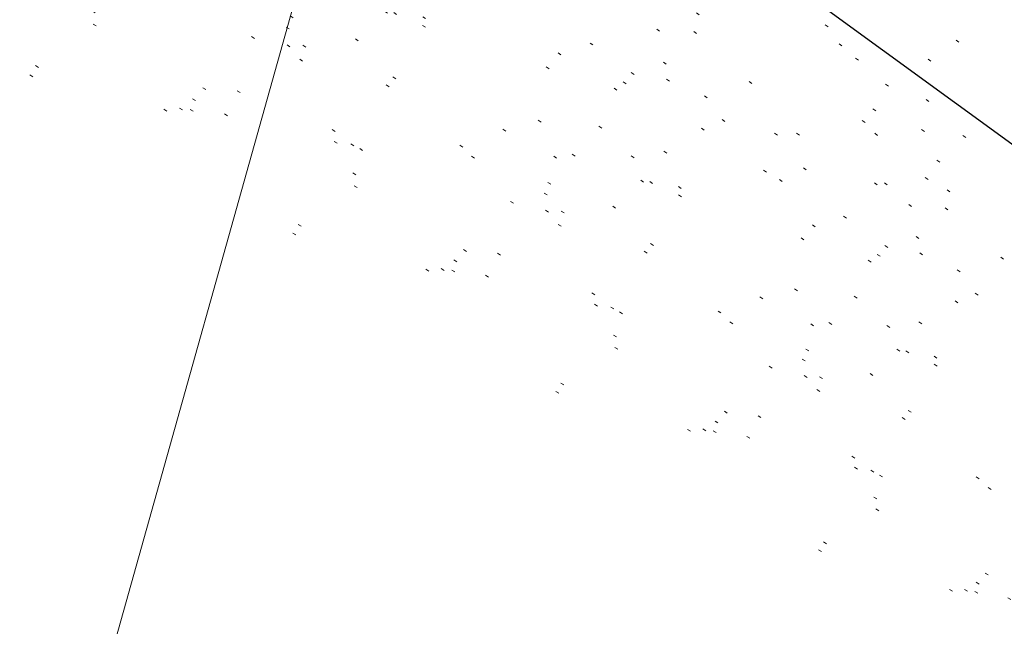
# Model space of a CAD drawing. Extents: x 413123 to 1465301, y 377724 to 504150.
# Tile 144 of 656: x 1462338 to 1462366, y 433582 to 433600. Entities that reach past the tile are written whole.
import ezdxf

# ---------------------------------------------------------------- set-up
doc = ezdxf.new("R2010")
doc.units = 0
doc.header["$MEASUREMENT"] = 0
for name, pattern in [('DGN Style 1', [8.732639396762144, 0.01453018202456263, -8.71810921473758]), ('DGN Style 3', [20.34225483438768, 14.53018202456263, -5.812072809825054]), ('DGN Style 5', [10.171127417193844, 4.35905460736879, -5.812072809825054]), ('gasex', [0])]:
    doc.linetypes.add(name, pattern=pattern)
for name, color, linetype, lineweight in [('PV_X_Curb', 120, 'DGN Style 1', 0), ('PV_X_EOP', 7, 'DGN Style 3', 0), ('PV_X_Walk', 120, 'DGN Style 5', 0), ('UT_X_Gas', 40, 'gasex', 0)]:
    doc.layers.add(name, color=color, linetype=linetype, lineweight=lineweight)
doc.layers.add('SV_Observation (Construction)', color=97, linetype='DGN Style 1', lineweight=0, transparency=0.9)
doc.layers.add('SV_Setup (Construction)', color=4, linetype='Continuous', lineweight=30, transparency=0.9)

msp = doc.modelspace()

# ---------------------------------------------------------------- linework, layer by layer
at = {"layer": 'PV_X_Curb'}
msp.add_rational_spline([(1462986.948577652, 433397.8690401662, 570.9936709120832), (1462988.782588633, 433398.3319412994, 570.9946523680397), (1462990.616599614, 433398.7948424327, 570.9956338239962), (1462992.450610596, 433399.2577435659, 570.9966152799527), (1462994.691186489, 433399.8778665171, 571.0123392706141), (1462996.549190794, 433398.4805271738, 570.9967567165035), (1462996.574826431, 433396.1560666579, 570.9620266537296), (1462997.523097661, 433392.0761500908, 570.9664077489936), (1462998.471368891, 433387.9962335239, 570.9707888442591), (1462999.419640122, 433383.9163169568, 570.9751699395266), (1463000.330381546, 433379.7090842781, 570.9705226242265), (1463001.241122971, 433375.5018515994, 570.9658753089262), (1463002.151864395, 433371.2946189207, 570.9612279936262), (1463002.161414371, 433370.7988290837, 570.9216598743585), (1463002.170964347, 433370.3030392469, 570.8820917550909), (1463002.180514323, 433369.80724941, 570.8425236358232), (1463002.217255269, 433368.1656458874, 570.8230392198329), (1463001.426991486, 433366.7263549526, 570.8457641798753), (1463000.022674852, 433365.8772214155, 570.9045748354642), (1462998.618358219, 433365.0280878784, 570.9633854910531), (1462996.978409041, 433364.9979272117, 571.0424341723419), (1462995.544743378, 433365.7948667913, 571.1204196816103), (1462989.745839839, 433368.0127432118, 571.0955303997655), (1462983.9469363, 433370.2306196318, 571.0706411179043), (1462978.14803276, 433372.4484960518, 571.0457518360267), (1462972.902905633, 433374.4922165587, 571.041428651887), (1462967.657778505, 433376.5359370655, 571.0371054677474), (1462962.412651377, 433378.5796575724, 571.0327822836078), (1462959.692093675, 433379.6115993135, 571.0350110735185), (1462956.971535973, 433380.6435410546, 571.0372398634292), (1462954.250978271, 433381.6754827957, 571.0394686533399), (1462953.180844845, 433382.1382386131, 570.9776457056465), (1462952.110711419, 433382.6009944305, 570.9158227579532), (1462951.040577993, 433383.0637502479, 570.8539998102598), (1462945.56926211, 433385.2204071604, 570.8554334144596), (1462940.097946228, 433387.3770640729, 570.8568670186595), (1462934.626630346, 433389.5337209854, 570.8583006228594), (1462929.363794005, 433391.5837736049, 570.8830950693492), (1462924.100957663, 433393.6338262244, 570.9078895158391), (1462918.838121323, 433395.6838788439, 570.932683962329), (1462918.050200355, 433395.9825492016, 571.0284213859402), (1462917.262279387, 433396.2812195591, 571.1241588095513), (1462916.474358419, 433396.5798899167, 571.2198962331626), (1462910.512614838, 433398.9350188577, 571.2155607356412), (1462904.550871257, 433401.2901477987, 571.2112252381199), (1462898.589127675, 433403.6452767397, 571.2068897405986), (1462893.247201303, 433405.718435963, 571.2327550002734), (1462887.905274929, 433407.7915951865, 571.2586202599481), (1462882.563348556, 433409.8647544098, 571.2844855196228), (1462875.125355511, 433412.7879245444, 571.2877162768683), (1462867.687362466, 433415.7110946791, 571.290947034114), (1462860.24936942, 433418.6342648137, 571.2941777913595), (1462853.221542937, 433421.3678929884, 571.3133071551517), (1462846.193716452, 433424.1015211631, 571.332436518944), (1462839.165889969, 433426.8351493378, 571.3515658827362), (1462832.53329925, 433429.4194985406, 571.361832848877), (1462825.900708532, 433432.0038477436, 571.372099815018), (1462819.268117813, 433434.5881969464, 571.382366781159), (1462818.004572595, 433435.0966256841, 571.3826673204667), (1462816.741027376, 433435.6050544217, 571.3829678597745), (1462815.477482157, 433436.1134831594, 571.3832683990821), (1462814.78573489, 433436.3622004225, 571.291588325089), (1462814.093987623, 433436.6109176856, 571.199908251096), (1462813.402240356, 433436.8596349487, 571.1082281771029), (1462807.611049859, 433439.1231266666, 571.0778290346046), (1462801.819859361, 433441.3866183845, 571.0474298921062), (1462796.028668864, 433443.6501101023, 571.0170307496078), (1462790.540801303, 433445.7714793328, 571.0059630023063), (1462785.052933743, 433447.8928485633, 570.9948952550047), (1462779.565066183, 433450.0142177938, 570.9838275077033), (1462779.302554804, 433450.142499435, 571.0470226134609), (1462779.040043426, 433450.2707810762, 571.1102177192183), (1462778.777532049, 433450.3990627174, 571.1734128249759), (1462772.721492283, 433452.7305136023, 571.1612170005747), (1462766.665452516, 433455.0619644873, 571.1490211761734), (1462760.60941275, 433457.3934153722, 571.1368253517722), (1462757.975635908, 433458.4476392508, 571.1187813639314), (1462755.341859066, 433459.5018631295, 571.1007373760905), (1462752.708082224, 433460.5560870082, 571.0826933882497), (1462749.413115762, 433461.7863544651, 571.0252508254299), (1462746.118149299, 433463.0166219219, 570.9678082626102), (1462742.823182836, 433464.2468893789, 570.9103656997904), (1462737.496369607, 433466.2065803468, 570.849653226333), (1462732.169556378, 433468.1662713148, 570.7889407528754), (1462726.842743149, 433470.1259622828, 570.728228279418), (1462721.564491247, 433472.1742830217, 570.6760227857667), (1462716.286239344, 433474.2226037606, 570.6238172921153), (1462711.007987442, 433476.2709244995, 570.571611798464), (1462710.565830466, 433476.4142609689, 570.6636069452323), (1462710.123673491, 433476.5575974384, 570.7556020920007), (1462709.681516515, 433476.7009339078, 570.8475972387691), (1462702.808955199, 433479.4043505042, 570.7828181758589), (1462695.936393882, 433482.1077671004, 570.7180391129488), (1462689.063832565, 433484.8111836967, 570.6532600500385), (1462681.708673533, 433487.655089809, 570.5984170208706), (1462674.353514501, 433490.4989959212, 570.5435739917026), (1462666.998355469, 433493.3429020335, 570.4887309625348), (1462664.050841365, 433494.517360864, 570.458196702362), (1462661.10332726, 433495.6918196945, 570.4276624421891), (1462658.155813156, 433496.866278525, 570.3971281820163), (1462657.746705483, 433497.0547580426, 570.3375791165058), (1462657.33759781, 433497.2432375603, 570.2780300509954), (1462656.928490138, 433497.4317170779, 570.218480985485), (1462648.68026623, 433500.593662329, 570.180340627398), (1462640.432042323, 433503.75560758, 570.1422002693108), (1462632.183818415, 433506.917552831, 570.1040599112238), (1462624.672433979, 433509.8205165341, 570.1439115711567), (1462617.161049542, 433512.7234802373, 570.1837632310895), (1462609.649665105, 433515.6264439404, 570.2236148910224), (1462609.351162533, 433515.7618124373, 570.2991383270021), (1462609.052659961, 433515.897180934, 570.3746617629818), (1462608.754157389, 433516.0325494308, 570.4501851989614), (1462602.602648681, 433518.4016281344, 570.491857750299), (1462596.451139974, 433520.7707068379, 570.5335303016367), (1462590.299631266, 433523.1397855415, 570.5752028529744), (1462582.402375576, 433526.1887928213, 570.5567757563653), (1462574.505119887, 433529.2378001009, 570.5383486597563), (1462566.607864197, 433532.2868073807, 570.5199215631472), (1462559.846479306, 433534.8858376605, 570.5150722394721), (1462553.085094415, 433537.4848679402, 570.5102229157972), (1462546.323709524, 433540.08389822, 570.5053735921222), (1462544.451499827, 433540.792279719, 570.4828721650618), (1462542.579290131, 433541.500661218, 570.4603707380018), (1462540.707080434, 433542.2090427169, 570.4378693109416), (1462540.425548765, 433542.3117929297, 570.3329348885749), (1462540.144017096, 433542.4145431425, 570.2280004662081), (1462539.862485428, 433542.5172933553, 570.1230660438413), (1462532.674977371, 433545.2607402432, 570.1435040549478), (1462525.487469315, 433548.0041871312, 570.1639420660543), (1462518.299961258, 433550.7476340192, 570.1843800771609), (1462513.382197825, 433552.6374655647, 570.2054318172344), (1462508.464434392, 433554.5272971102, 570.2264835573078), (1462503.546670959, 433556.4171286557, 570.2475352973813), (1462503.102475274, 433556.6097794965, 570.3636594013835), (1462502.658279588, 433556.8024303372, 570.4797835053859), (1462502.214083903, 433556.995081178, 570.5959076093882), (1462494.576211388, 433559.9585777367, 570.614821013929), (1462486.938338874, 433562.9220742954, 570.63373441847), (1462479.300466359, 433565.8855708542, 570.6526478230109), (1462473.035562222, 433568.295528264, 570.6182772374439), (1462466.770658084, 433570.7054856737, 570.5839066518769), (1462460.505753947, 433573.1154430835, 570.5495360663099), (1462460.356322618, 433573.15914895, 570.4705810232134), (1462460.20689129, 433573.2028548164, 570.3916259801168), (1462460.057459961, 433573.2465606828, 570.3126709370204), (1462452.637668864, 433576.1274019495, 570.3299173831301), (1462445.217877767, 433579.0082432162, 570.3471638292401), (1462437.79808667, 433581.8890844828, 570.36441027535), (1462430.722519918, 433584.5851619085, 570.3236014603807), (1462423.646953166, 433587.2812393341, 570.2827926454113), (1462416.571386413, 433589.9773167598, 570.241983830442), (1462416.179754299, 433590.121601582, 570.3451180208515), (1462415.788122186, 433590.2658864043, 570.4482522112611), (1462415.396490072, 433590.4101712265, 570.5513864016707), (1462407.556832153, 433593.4259186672, 570.5176398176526), (1462399.717174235, 433596.441666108, 570.4838932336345), (1462391.877516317, 433599.4574135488, 570.4501466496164), (1462388.527292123, 433600.7726032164, 570.4674632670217), (1462385.177067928, 433602.0877928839, 570.4847798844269), (1462381.826843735, 433603.4029825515, 570.5020965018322), (1462381.579999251, 433603.4901678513, 570.425116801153), (1462381.333154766, 433603.577353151, 570.3481371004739), (1462381.086310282, 433603.6645384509, 570.2711573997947), (1462378.014837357, 433604.8389292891, 570.2577572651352), (1462374.943364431, 433606.0133201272, 570.2443571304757), (1462371.871891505, 433607.1877109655, 570.2309569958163), (1462364.697137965, 433609.949335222, 570.2582988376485), (1462357.522384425, 433612.7109594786, 570.2856406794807), (1462350.347630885, 433615.4725837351, 570.312982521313), (1462349.586411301, 433615.7797956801, 570.3393282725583), (1462348.825191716, 433616.0870076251, 570.3656740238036), (1462348.063972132, 433616.3942195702, 570.3920197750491), (1462347.712058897, 433616.5225502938, 570.4782979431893), (1462347.360145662, 433616.6508810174, 570.5645761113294), (1462347.008232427, 433616.7792117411, 570.6508542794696), (1462341.856557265, 433618.7383665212, 570.7039352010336), (1462336.704882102, 433620.6975213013, 570.7570161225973), (1462331.55320694, 433622.6566760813, 570.8100970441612), (1462322.514479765, 433626.1182178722, 570.8607694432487), (1462313.47575259, 433629.579759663, 570.9114418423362), (1462304.437025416, 433633.0413014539, 570.9621142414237), (1462299.82804484, 433634.8794294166, 570.9899885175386), (1462295.219064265, 433636.7175573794, 571.0178627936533), (1462290.610083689, 433638.5556853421, 571.0457370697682), (1462290.225100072, 433638.6591545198, 570.9621306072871), (1462289.840116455, 433638.7626236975, 570.878524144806), (1462289.455132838, 433638.8660928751, 570.7949176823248), (1462285.959137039, 433640.2274743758, 570.7970018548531), (1462282.46314124, 433641.5888558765, 570.7990860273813), (1462278.967145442, 433642.9502373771, 570.8011701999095), (1462271.833297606, 433645.7166608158, 570.8549129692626), (1462264.69944977, 433648.4830842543, 570.9086557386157), (1462257.565601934, 433651.2495076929, 570.9623985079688), (1462256.281282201, 433651.7243160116, 570.9735965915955), (1462254.996962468, 433652.1991243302, 570.9847946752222), (1462253.712642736, 433652.673932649, 570.995992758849), (1462253.394152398, 433652.797872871, 571.0931722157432), (1462253.07566206, 433652.921813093, 571.1903516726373), (1462252.757171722, 433653.045753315, 571.2875311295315), (1462248.570855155, 433654.6120884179, 571.3480390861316), (1462244.384538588, 433656.1784235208, 571.4085470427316), (1462240.19822202, 433657.7447586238, 571.4690549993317), (1462235.320112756, 433659.6381788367, 571.7635967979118), (1462230.489705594, 433663.5166624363, 571.9941488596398), (1462227.798971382, 433670.8316128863, 571.5581154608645), (1462226.879331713, 433676.9569545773, 571.6996761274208), (1462227.655627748, 433684.4002653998, 572.1359250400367), (1462233.173983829, 433692.753123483, 572.1648585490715), (1462238.885351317, 433695.2945442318, 572.2025083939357), (1462242.840446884, 433695.9559512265, 572.184454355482), (1462248.338793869, 433696.8754347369, 572.159355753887), (1462253.837140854, 433697.7949182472, 572.134257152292), (1462259.335487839, 433698.7144017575, 572.1091585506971), (1462259.477566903, 433698.7300636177, 572.1235905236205), (1462259.619645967, 433698.7457254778, 572.1380224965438), (1462259.761725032, 433698.761387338, 572.1524544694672)], [1, 1, 1, 1, 0.7399006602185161, 0.7399006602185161, 1, 1, 1, 1, 1, 1, 1, 1, 1, 1, 0.9101768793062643, 0.9101768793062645, 1, 0.9101768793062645, 0.9101768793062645, 1, 1, 1, 1, 1, 1, 1, 1, 1, 1, 1, 1, 1, 1, 1, 1, 1, 1, 1, 1, 1, 1, 1, 1, 1, 1, 1, 1, 1, 1, 1, 1, 1, 1, 1, 1, 1, 1, 1, 1, 1, 1, 1, 1, 1, 1, 1, 1, 1, 1, 1, 1, 1, 1, 1, 1, 1, 1, 1, 1, 1, 1, 1, 1, 1, 1, 1, 1, 1, 1, 1, 1, 1, 1, 1, 1, 1, 1, 1, 1, 1, 1, 1, 1, 1, 1, 1, 1, 1, 1, 1, 1, 1, 1, 1, 1, 1, 1, 1, 1, 1, 1, 1, 1, 1, 1, 1, 1, 1, 1, 1, 1, 1, 1, 1, 1, 1, 1, 1, 1, 1, 1, 1, 1, 1, 1, 1, 1, 1, 1, 1, 1, 1, 1, 1, 1, 1, 1, 1, 1, 1, 1, 1, 1, 1, 1, 1, 1, 1, 1, 1, 1, 1, 1, 1, 1, 1, 1, 1, 1, 1, 1, 1, 1, 1, 1, 1, 1, 1, 1, 1, 1, 1, 1, 1, 1, 1, 1, 1, 1, 1, 1, 1, 1, 1, 1, 1, 1, 1, 1, 1, 1, 1, 1, 1], degree=3, knots=[0, 0, 0, 0, 0.0144927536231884, 0.0144927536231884, 0.0144927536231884, 0.02898550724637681, 0.02898550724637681, 0.02898550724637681, 0.04347826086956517, 0.04347826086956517, 0.04347826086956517, 0.05797101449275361, 0.05797101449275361, 0.05797101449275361, 0.072463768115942, 0.072463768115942, 0.072463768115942, 0.0797101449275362, 0.0797101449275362, 0.0797101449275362, 0.08695652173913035, 0.08695652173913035, 0.08695652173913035, 0.1014492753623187, 0.1014492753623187, 0.1014492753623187, 0.1159420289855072, 0.1159420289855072, 0.1159420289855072, 0.1304347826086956, 0.1304347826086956, 0.1304347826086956, 0.144927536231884, 0.144927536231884, 0.144927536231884, 0.1594202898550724, 0.1594202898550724, 0.1594202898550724, 0.1739130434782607, 0.1739130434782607, 0.1739130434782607, 0.1884057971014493, 0.1884057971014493, 0.1884057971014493, 0.2028985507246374, 0.2028985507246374, 0.2028985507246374, 0.2173913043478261, 0.2173913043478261, 0.2173913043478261, 0.2318840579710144, 0.2318840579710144, 0.2318840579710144, 0.2463768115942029, 0.2463768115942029, 0.2463768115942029, 0.2608695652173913, 0.2608695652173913, 0.2608695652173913, 0.2753623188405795, 0.2753623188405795, 0.2753623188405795, 0.289855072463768, 0.289855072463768, 0.289855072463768, 0.3043478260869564, 0.3043478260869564, 0.3043478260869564, 0.3188405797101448, 0.3188405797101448, 0.3188405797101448, 0.3333333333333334, 0.3333333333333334, 0.3333333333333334, 0.3478260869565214, 0.3478260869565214, 0.3478260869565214, 0.36231884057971, 0.36231884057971, 0.36231884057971, 0.3768115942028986, 0.3768115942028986, 0.3768115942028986, 0.3913043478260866, 0.3913043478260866, 0.3913043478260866, 0.4057971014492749, 0.4057971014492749, 0.4057971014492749, 0.4202898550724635, 0.4202898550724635, 0.4202898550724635, 0.4347826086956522, 0.4347826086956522, 0.4347826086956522, 0.4492753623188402, 0.4492753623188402, 0.4492753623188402, 0.4637681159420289, 0.4637681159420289, 0.4637681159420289, 0.4782608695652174, 0.4782608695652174, 0.4782608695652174, 0.4927536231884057, 0.4927536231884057, 0.4927536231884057, 0.507246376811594, 0.507246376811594, 0.507246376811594, 0.5217391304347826, 0.5217391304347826, 0.5217391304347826, 0.5362318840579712, 0.5362318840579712, 0.5362318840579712, 0.5507246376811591, 0.5507246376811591, 0.5507246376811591, 0.5652173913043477, 0.5652173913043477, 0.5652173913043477, 0.5797101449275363, 0.5797101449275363, 0.5797101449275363, 0.5942028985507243, 0.5942028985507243, 0.5942028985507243, 0.6086956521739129, 0.6086956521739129, 0.6086956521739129, 0.6231884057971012, 0.6231884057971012, 0.6231884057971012, 0.6376811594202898, 0.6376811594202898, 0.6376811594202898, 0.652173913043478, 0.652173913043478, 0.652173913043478, 0.6666666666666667, 0.6666666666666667, 0.6666666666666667, 0.6811594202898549, 0.6811594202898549, 0.6811594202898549, 0.6956521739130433, 0.6956521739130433, 0.6956521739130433, 0.7101449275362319, 0.7101449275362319, 0.7101449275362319, 0.7246376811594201, 0.7246376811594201, 0.7246376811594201, 0.7391304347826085, 0.7391304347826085, 0.7391304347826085, 0.7536231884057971, 0.7536231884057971, 0.7536231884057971, 0.7681159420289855, 0.7681159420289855, 0.7681159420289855, 0.782608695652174, 0.782608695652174, 0.782608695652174, 0.7971014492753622, 0.7971014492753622, 0.7971014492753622, 0.8115942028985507, 0.8115942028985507, 0.8115942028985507, 0.8260869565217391, 0.8260869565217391, 0.8260869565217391, 0.8405797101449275, 0.8405797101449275, 0.8405797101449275, 0.8550724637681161, 0.8550724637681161, 0.8550724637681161, 0.8695652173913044, 0.8695652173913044, 0.8695652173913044, 0.8840579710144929, 0.8840579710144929, 0.8840579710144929, 0.8985507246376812, 0.8985507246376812, 0.8985507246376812, 0.9130434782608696, 0.9130434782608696, 0.9130434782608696, 0.927536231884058, 0.927536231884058, 0.927536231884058, 0.9420289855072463, 0.9420289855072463, 0.9420289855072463, 0.9565217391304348, 0.9565217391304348, 0.9565217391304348, 0.9603661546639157, 0.961823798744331, 0.9629761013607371, 0.9656182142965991, 0.9679875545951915, 0.9710144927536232, 0.9710144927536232, 0.9710144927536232, 0.9855072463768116, 0.9855072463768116, 0.9855072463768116, 1, 1, 1, 1], dxfattribs=at)
at = {"layer": 'PV_X_EOP'}
msp.add_rational_spline([(1462986.747673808, 433398.4157605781, 570.5576825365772), (1462988.641330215, 433398.8529642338, 570.6000923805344), (1462990.534986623, 433399.2901678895, 570.6425022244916), (1462992.428643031, 433399.7273715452, 570.6849120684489), (1462994.864060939, 433400.2634968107, 570.5603909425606), (1462996.87248342, 433398.7807234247, 570.5177479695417), (1462997.079894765, 433396.2934564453, 570.5861563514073), (1462997.995655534, 433392.2270214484, 570.6182835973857), (1462998.911416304, 433388.1605864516, 570.650410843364), (1462999.827177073, 433384.0941514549, 570.6825380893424), (1463000.7542213, 433379.812420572, 570.7260898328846), (1463001.681265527, 433375.5306896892, 570.7696415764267), (1463002.608309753, 433371.2489588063, 570.8131933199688), (1463002.624193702, 433370.7652932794, 570.7948258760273), (1463002.64007765, 433370.2816277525, 570.7764584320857), (1463002.655961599, 433369.7979622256, 570.7580909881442), (1463002.711931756, 433367.9606227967, 570.7590817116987), (1463001.837049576, 433366.3439960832, 570.7660857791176), (1463000.268289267, 433365.3859682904, 570.7772060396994), (1462998.699528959, 433364.4279404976, 570.7883263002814), (1462996.861811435, 433364.3880070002, 570.800550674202), (1462995.252908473, 433365.2769843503, 570.8105680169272), (1462989.506525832, 433367.5128137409, 570.7870245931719), (1462983.76014319, 433369.7486431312, 570.7634811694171), (1462978.013760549, 433371.9844725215, 570.739937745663), (1462973.753188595, 433373.6749187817, 570.6756828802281), (1462969.492616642, 433375.3653650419, 570.6114280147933), (1462965.232044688, 433377.0558113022, 570.5471731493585), (1462965.024948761, 433376.5621241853, 570.5753513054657), (1462964.817852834, 433376.0684370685, 570.603529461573), (1462964.610756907, 433375.5747499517, 570.6317076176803), (1462963.77798105, 433375.9159339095, 570.6214849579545), (1462962.945205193, 433376.2571178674, 570.6112622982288), (1462962.112429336, 433376.5983018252, 570.6010396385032), (1462962.263670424, 433377.0725287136, 570.5611545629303), (1462962.414911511, 433377.5467556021, 570.5212694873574), (1462962.566152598, 433378.0209824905, 570.4813844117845), (1462958.666415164, 433379.5323435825, 570.5506854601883), (1462954.766677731, 433381.0437046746, 570.6199865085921), (1462950.866940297, 433382.5550657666, 570.689287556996), (1462945.426643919, 433384.800536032, 570.7165450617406), (1462939.986347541, 433387.0460062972, 570.7438025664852), (1462934.546051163, 433389.2914765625, 570.77106007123), (1462928.748985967, 433391.4622322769, 570.8019677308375), (1462922.951920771, 433393.6329879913, 570.8328753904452), (1462917.154855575, 433395.8037437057, 570.8637830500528), (1462910.902950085, 433398.2327401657, 570.8705908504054), (1462904.651044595, 433400.6617366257, 570.877398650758), (1462898.399139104, 433403.0907330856, 570.8842064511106), (1462893.028099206, 433405.1738747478, 570.9074437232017), (1462887.657059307, 433407.2570164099, 570.930680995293), (1462882.286019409, 433409.3401580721, 570.9539182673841), (1462874.956129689, 433412.2378813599, 570.9667183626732), (1462867.62623997, 433415.1356046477, 570.9795184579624), (1462860.29635025, 433418.0333279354, 570.9923185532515), (1462853.190243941, 433420.8152141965, 570.9995734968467), (1462846.084137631, 433423.5971004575, 571.0068284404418), (1462838.978031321, 433426.3789867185, 571.014083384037), (1462832.359469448, 433428.9759685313, 571.0172900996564), (1462825.740907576, 433431.5729503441, 571.0204968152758), (1462819.122345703, 433434.1699321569, 571.0237035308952), (1462817.153159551, 433434.9578415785, 571.0209140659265), (1462815.183973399, 433435.7457510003, 571.0181246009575), (1462813.214787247, 433436.533660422, 571.0153351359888), (1462807.42742855, 433438.7663089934, 570.9946115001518), (1462801.640069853, 433440.9989575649, 570.9738878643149), (1462795.852711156, 433443.2316061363, 570.9531642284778), (1462789.987308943, 433445.4499365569, 570.9497298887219), (1462784.12190673, 433447.6682669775, 570.9462955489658), (1462778.256504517, 433449.8865973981, 570.94286120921), (1462772.298238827, 433452.223590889, 570.9013089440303), (1462766.339973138, 433454.5605843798, 570.8597566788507), (1462760.381707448, 433456.8975778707, 570.8182044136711), (1462754.484227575, 433459.1704829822, 570.7648058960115), (1462748.586747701, 433461.4433880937, 570.711407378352), (1462742.689267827, 433463.7162932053, 570.6580088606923), (1462737.334612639, 433465.6978761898, 570.6279872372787), (1462731.97995745, 433467.6794591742, 570.5979656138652), (1462726.625302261, 433469.6610421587, 570.5679439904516), (1462721.380192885, 433471.6738931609, 570.5351029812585), (1462716.135083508, 433473.6867441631, 570.5022619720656), (1462710.889974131, 433475.6995951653, 570.4694209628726), (1462710.418876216, 433475.8820027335, 570.4739995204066), (1462709.9477783, 433476.0644103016, 570.4785780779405), (1462709.476680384, 433476.2468178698, 570.4831566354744), (1462702.628219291, 433478.9209858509, 570.4274849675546), (1462695.779758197, 433481.5951538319, 570.3718132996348), (1462688.931297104, 433484.269321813, 570.316141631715), (1462681.538942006, 433487.1546940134, 570.250920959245), (1462674.146586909, 433490.0400662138, 570.1857002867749), (1462666.754231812, 433492.9254384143, 570.1204796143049), (1462663.718630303, 433494.1291378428, 570.0907660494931), (1462660.683028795, 433495.3328372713, 570.0610524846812), (1462657.647427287, 433496.5365366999, 570.0313389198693), (1462654.386869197, 433497.8030117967, 570.0011782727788), (1462651.126311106, 433499.0694868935, 569.9710176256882), (1462647.865753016, 433500.3359619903, 569.9408569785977), (1462647.641257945, 433499.8818857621, 569.9707209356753), (1462647.416762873, 433499.4278095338, 570.0005848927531), (1462647.192267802, 433498.9737333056, 570.0304488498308), (1462646.351744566, 433499.2883021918, 570.0211982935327), (1462645.51122133, 433499.6028710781, 570.0119477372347), (1462644.670698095, 433499.9174399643, 570.0026971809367), (1462644.850380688, 433500.4009323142, 569.9876227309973), (1462645.030063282, 433500.8844246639, 569.9725482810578), (1462645.209745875, 433501.3679170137, 569.9574738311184), (1462632.96684473, 433506.0797300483, 570.0221978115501), (1462620.723943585, 433510.7915430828, 570.0869217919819), (1462608.48104244, 433515.5033561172, 570.1516457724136), (1462602.384803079, 433517.8643583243, 570.166399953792), (1462596.288563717, 433520.2253605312, 570.1811541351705), (1462590.192324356, 433522.5863627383, 570.1959083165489), (1462582.223911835, 433525.6662655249, 570.1657882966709), (1462574.255499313, 433528.7461683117, 570.135668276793), (1462566.287086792, 433531.8260710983, 570.1055482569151), (1462561.687757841, 433533.571411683, 570.0928375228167), (1462557.088428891, 433535.3167522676, 570.0801267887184), (1462552.48909994, 433537.0620928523, 570.06741605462), (1462552.285343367, 433536.6146619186, 570.0809201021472), (1462552.081586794, 433536.167230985, 570.0944241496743), (1462551.87783022, 433535.7198000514, 570.1079281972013), (1462551.018246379, 433536.0073169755, 570.1107344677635), (1462550.158662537, 433536.2948338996, 570.1135407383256), (1462549.299078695, 433536.5823508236, 570.1163470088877), (1462549.422482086, 433537.0283942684, 570.0797215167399), (1462549.545885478, 433537.4744377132, 570.0430960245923), (1462549.669288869, 433537.9204811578, 570.0064705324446), (1462548.48553195, 433538.4470201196, 570.0482678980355), (1462547.301775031, 433538.9735590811, 570.0900652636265), (1462546.118018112, 433539.5000980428, 570.1318626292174), (1462544.000657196, 433540.337328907, 570.128758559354), (1462541.88329628, 433541.1745597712, 570.1256544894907), (1462539.765935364, 433542.0117906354, 570.1225504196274), (1462532.581629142, 433544.7818467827, 570.1431756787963), (1462525.39732292, 433547.5519029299, 570.163800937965), (1462518.213016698, 433550.3219590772, 570.1844261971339), (1462512.769663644, 433552.3418960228, 570.2189217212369), (1462507.326310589, 433554.3618329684, 570.2534172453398), (1462501.882957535, 433556.381769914, 570.287912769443), (1462494.279784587, 433559.3955007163, 570.295579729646), (1462486.676611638, 433562.4092315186, 570.303246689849), (1462479.07343869, 433565.422962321, 570.3109136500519), (1462472.693989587, 433567.8630853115, 570.289026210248), (1462466.314540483, 433570.3032083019, 570.267138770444), (1462459.93509138, 433572.7433312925, 570.2452513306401), (1462452.494687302, 433575.6099609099, 570.2403267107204), (1462445.054283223, 433578.4765905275, 570.2354020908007), (1462437.613879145, 433581.3432201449, 570.2304774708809), (1462430.190469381, 433584.1964846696, 570.2065518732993), (1462422.767059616, 433587.0497491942, 570.1826262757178), (1462415.343649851, 433589.9030137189, 570.1587006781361), (1462409.23372909, 433592.2170596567, 570.0617893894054), (1462403.123808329, 433594.5311055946, 569.9648781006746), (1462397.013887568, 433596.8451515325, 569.8679668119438), (1462396.807948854, 433596.3858133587, 569.9190457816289), (1462396.60201014, 433595.926475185, 569.9701247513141), (1462396.396071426, 433595.4671370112, 570.0212037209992), (1462395.565910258, 433595.7565821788, 570.0050384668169), (1462394.73574909, 433596.0460273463, 569.9888732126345), (1462393.905587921, 433596.3354725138, 569.9727079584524), (1462394.077001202, 433596.8026169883, 569.9486793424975), (1462394.248414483, 433597.2697614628, 569.9246507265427), (1462394.419827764, 433597.7369059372, 569.9006221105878), (1462389.901993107, 433599.526309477, 569.9635709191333), (1462385.384158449, 433601.3157130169, 570.0265197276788), (1462380.866323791, 433603.1051165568, 570.0894685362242), (1462377.798565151, 433604.3129027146, 570.0985607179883), (1462374.730806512, 433605.5206888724, 570.1076528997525), (1462371.663047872, 433606.7284750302, 570.1167450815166), (1462364.516783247, 433609.4554149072, 570.1488677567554), (1462357.370518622, 433612.1823547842, 570.1809904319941), (1462350.224253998, 433614.9092946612, 570.213113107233), (1462343.972467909, 433617.3221410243, 570.2821559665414), (1462337.72068182, 433619.7349873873, 570.3511988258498), (1462331.468895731, 433622.1478337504, 570.4202416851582), (1462322.355748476, 433625.6502166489, 570.4658331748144), (1462313.24260122, 433629.1525995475, 570.5114246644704), (1462304.129453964, 433632.6549824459, 570.5570161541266), (1462295.674282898, 433635.9358133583, 570.6095324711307), (1462287.219111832, 433639.2166442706, 570.6620487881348), (1462278.763940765, 433642.4974751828, 570.714565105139), (1462271.676514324, 433645.2381758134, 570.7765478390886), (1462264.589087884, 433647.9788764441, 570.8385305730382), (1462257.501661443, 433650.7195770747, 570.9005133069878), (1462255.865163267, 433651.3398271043, 570.9387902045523), (1462254.228665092, 433651.960077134, 570.9770671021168), (1462252.592166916, 433652.5803271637, 571.0153439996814), (1462248.37052129, 433654.1536963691, 571.0840174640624), (1462244.148875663, 433655.7270655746, 571.1526909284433), (1462239.927230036, 433657.3004347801, 571.2213643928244), (1462234.884562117, 433659.2313621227, 571.2845235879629), (1462229.905375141, 433663.2066366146, 571.385315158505), (1462227.264899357, 433670.6942894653, 571.6033687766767), (1462226.275954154, 433676.9603927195, 571.6852195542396), (1462227.18997731, 433684.559234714, 571.7034208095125), (1462232.707239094, 433693.3202768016, 571.8296778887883), (1462238.639299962, 433695.7995807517, 571.7317928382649), (1462242.756408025, 433696.4881682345, 571.7029512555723), (1462248.157710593, 433697.39153761, 571.66511350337), (1462253.559013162, 433698.2949069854, 571.6272757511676), (1462258.96031573, 433699.1982763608, 571.5894379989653), (1462259.215430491, 433699.2389181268, 571.6001680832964), (1462259.470545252, 433699.2795598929, 571.6108981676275), (1462259.725660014, 433699.3202016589, 571.6216282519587)], [1, 1, 1, 1, 0.7719577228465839, 0.7719577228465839, 1, 1, 1, 1, 1, 1, 1, 1, 1, 1, 0.9097119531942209, 0.9097119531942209, 1, 0.909711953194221, 0.9097119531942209, 1, 1, 1, 1, 1, 1, 1, 1, 1, 1, 1, 1, 1, 1, 1, 1, 1, 1, 1, 1, 1, 1, 1, 1, 1, 1, 1, 1, 1, 1, 1, 1, 1, 1, 1, 1, 1, 1, 1, 1, 1, 1, 1, 1, 1, 1, 1, 1, 1, 1, 1, 1, 1, 1, 1, 1, 1, 1, 1, 1, 1, 1, 1, 1, 1, 1, 1, 1, 1, 1, 1, 1, 1, 1, 1, 1, 1, 1, 1, 1, 1, 1, 1, 1, 1, 1, 1, 1, 1, 1, 1, 1, 1, 1, 1, 1, 1, 1, 1, 1, 1, 1, 1, 1, 1, 1, 1, 1, 1, 1, 1, 1, 1, 1, 1, 1, 1, 1, 1, 1, 1, 1, 1, 1, 1, 1, 1, 1, 1, 1, 1, 1, 1, 1, 1, 1, 1, 1, 1, 1, 1, 1, 1, 1, 1, 1, 1, 1, 1, 1, 1, 1, 1, 1, 1, 1, 1, 1, 1, 1, 1, 1, 1, 1, 1, 1, 1, 1, 1, 1, 1, 1, 1, 1, 1, 1, 1, 1, 1, 1, 1, 1, 1], degree=3, knots=[0, 0, 0, 0, 0.01538461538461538, 0.01538461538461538, 0.01538461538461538, 0.03076923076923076, 0.03076923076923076, 0.03076923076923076, 0.04615384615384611, 0.04615384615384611, 0.04615384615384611, 0.06153846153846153, 0.06153846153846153, 0.06153846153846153, 0.07692307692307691, 0.07692307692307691, 0.07692307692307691, 0.08461538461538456, 0.08461538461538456, 0.08461538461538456, 0.09230769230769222, 0.09230769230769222, 0.09230769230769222, 0.1076923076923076, 0.1076923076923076, 0.1076923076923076, 0.1230769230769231, 0.1230769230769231, 0.1230769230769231, 0.1384615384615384, 0.1384615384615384, 0.1384615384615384, 0.1538461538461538, 0.1538461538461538, 0.1538461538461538, 0.1692307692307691, 0.1692307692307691, 0.1692307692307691, 0.1846153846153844, 0.1846153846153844, 0.1846153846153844, 0.2, 0.2, 0.2, 0.2153846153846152, 0.2153846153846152, 0.2153846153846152, 0.2307692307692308, 0.2307692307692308, 0.2307692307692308, 0.2461538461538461, 0.2461538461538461, 0.2461538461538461, 0.2615384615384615, 0.2615384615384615, 0.2615384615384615, 0.2769230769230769, 0.2769230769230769, 0.2769230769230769, 0.2923076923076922, 0.2923076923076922, 0.2923076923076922, 0.3076923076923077, 0.3076923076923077, 0.3076923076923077, 0.3230769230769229, 0.3230769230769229, 0.3230769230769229, 0.3384615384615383, 0.3384615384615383, 0.3384615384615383, 0.3538461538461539, 0.3538461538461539, 0.3538461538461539, 0.3692307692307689, 0.3692307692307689, 0.3692307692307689, 0.3846153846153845, 0.3846153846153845, 0.3846153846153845, 0.4, 0.4, 0.4, 0.4153846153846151, 0.4153846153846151, 0.4153846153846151, 0.4307692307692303, 0.4307692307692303, 0.4307692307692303, 0.4461538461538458, 0.4461538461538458, 0.4461538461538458, 0.4615384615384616, 0.4615384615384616, 0.4615384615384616, 0.4769230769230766, 0.4769230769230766, 0.4769230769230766, 0.4923076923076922, 0.4923076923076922, 0.4923076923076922, 0.5076923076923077, 0.5076923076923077, 0.5076923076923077, 0.523076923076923, 0.523076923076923, 0.523076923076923, 0.5384615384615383, 0.5384615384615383, 0.5384615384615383, 0.5538461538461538, 0.5538461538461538, 0.5538461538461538, 0.5692307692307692, 0.5692307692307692, 0.5692307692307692, 0.5846153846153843, 0.5846153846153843, 0.5846153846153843, 0.5999999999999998, 0.5999999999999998, 0.5999999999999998, 0.6153846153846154, 0.6153846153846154, 0.6153846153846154, 0.6307692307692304, 0.6307692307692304, 0.6307692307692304, 0.646153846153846, 0.646153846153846, 0.646153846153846, 0.6615384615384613, 0.6615384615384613, 0.6615384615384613, 0.6769230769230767, 0.6769230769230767, 0.6769230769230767, 0.6923076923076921, 0.6923076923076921, 0.6923076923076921, 0.7076923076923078, 0.7076923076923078, 0.7076923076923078, 0.7230769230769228, 0.7230769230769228, 0.7230769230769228, 0.7384615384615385, 0.7384615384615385, 0.7384615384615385, 0.7538461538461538, 0.7538461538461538, 0.7538461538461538, 0.769230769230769, 0.769230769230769, 0.769230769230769, 0.7846153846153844, 0.7846153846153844, 0.7846153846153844, 0.7999999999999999, 0.7999999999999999, 0.7999999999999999, 0.8153846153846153, 0.8153846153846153, 0.8153846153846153, 0.8307692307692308, 0.8307692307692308, 0.8307692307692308, 0.846153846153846, 0.846153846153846, 0.846153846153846, 0.8615384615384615, 0.8615384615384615, 0.8615384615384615, 0.8769230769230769, 0.8769230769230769, 0.8769230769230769, 0.8923076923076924, 0.8923076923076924, 0.8923076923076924, 0.9076923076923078, 0.9076923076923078, 0.9076923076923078, 0.9230769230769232, 0.9230769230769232, 0.9230769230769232, 0.9384615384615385, 0.9384615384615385, 0.9384615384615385, 0.9538461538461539, 0.9538461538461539, 0.9538461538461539, 0.9579292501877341, 0.9594756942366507, 0.9606415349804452, 0.9634904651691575, 0.9659966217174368, 0.9692307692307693, 0.9692307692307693, 0.9692307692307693, 0.9846153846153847, 0.9846153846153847, 0.9846153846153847, 1, 1, 1, 1], dxfattribs=at)
at = {"layer": 'PV_X_Walk'}
msp.add_rational_spline([(1462889.311946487, 433423.217351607, 571.9959886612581), (1462889.425297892, 433422.8403560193, 571.9893079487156), (1462889.538649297, 433422.4633604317, 571.9826272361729), (1462889.652000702, 433422.086364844, 571.9759465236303), (1462890.17488185, 433419.1882953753, 571.7080438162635), (1462888.27400433, 433416.9361510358, 571.4661890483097), (1462885.317312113, 433416.9506607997, 571.424430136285), (1462877.86777544, 433419.7788243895, 571.4489809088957), (1462870.418238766, 433422.6069879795, 571.4735316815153), (1462862.968702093, 433425.4351515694, 571.4980824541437), (1462856.042158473, 433428.1811958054, 571.5155641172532), (1462849.115614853, 433430.9272400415, 571.5330457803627), (1462842.189071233, 433433.6732842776, 571.5505274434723), (1462835.491474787, 433436.3099815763, 571.5299064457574), (1462828.793878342, 433438.946678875, 571.5092854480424), (1462822.096281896, 433441.5833761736, 571.4886644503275), (1462819.050256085, 433442.7546353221, 571.4846768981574), (1462816.004230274, 433443.9258944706, 571.4806893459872), (1462812.958204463, 433445.0971536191, 571.4767017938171), (1462808.229460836, 433446.964187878, 571.4838519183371), (1462803.500717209, 433448.831222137, 571.4910020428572), (1462798.771973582, 433450.698256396, 571.4981521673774), (1462793.394009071, 433452.7486920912, 571.4851280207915), (1462788.016044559, 433454.7991277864, 571.4721038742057), (1462782.638080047, 433456.8495634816, 571.4590797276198), (1462776.506538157, 433459.215970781, 571.3731188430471), (1462770.374996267, 433461.5823780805, 571.2871579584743), (1462764.243454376, 433463.9487853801, 571.2011970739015), (1462759.787296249, 433465.7001000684, 571.1740518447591), (1462755.331138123, 433467.4514147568, 571.1469066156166), (1462750.874979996, 433469.2027294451, 571.119761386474), (1462747.483712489, 433470.477559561, 571.1097243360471), (1462744.092444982, 433471.7523896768, 571.0996872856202), (1462740.701177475, 433473.0272197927, 571.0896502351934), (1462736.997464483, 433474.4856105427, 571.0636807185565), (1462733.29375149, 433475.9440012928, 571.0377112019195), (1462729.590038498, 433477.4023920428, 571.0117416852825), (1462724.483646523, 433479.3371770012, 570.9730728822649), (1462719.377254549, 433481.2719619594, 570.9344040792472), (1462714.270862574, 433483.2067469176, 570.8957352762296), (1462706.646262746, 433486.1694243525, 570.8235086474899), (1462699.021662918, 433489.1321017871, 570.7512820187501), (1462691.39706309, 433492.0947792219, 570.6790553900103), (1462684.202887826, 433494.8946724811, 570.6554547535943), (1462677.008712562, 433497.6945657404, 570.6318541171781), (1462669.814537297, 433500.4944589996, 570.6082534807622), (1462664.525978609, 433502.5299730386, 570.5988897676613), (1462659.23741992, 433504.5654870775, 570.5895260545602), (1462653.948861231, 433506.6010011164, 570.5801623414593), (1462647.653369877, 433509.0617122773, 570.585280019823), (1462641.357878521, 433511.5224234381, 570.5903976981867), (1462635.062387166, 433513.9831345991, 570.5955153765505), (1462627.909514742, 433516.7450788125, 570.6202014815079), (1462620.756642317, 433519.5070230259, 570.6448875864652), (1462613.603769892, 433522.2689672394, 570.6695736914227), (1462606.643527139, 433524.9535490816, 570.6792349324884), (1462599.683284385, 433527.6381309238, 570.6888961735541), (1462592.723041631, 433530.322712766, 570.6985574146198), (1462584.903776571, 433533.3534384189, 570.7101028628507), (1462577.08451151, 433536.3841640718, 570.7216483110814), (1462569.26524645, 433539.4148897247, 570.7331937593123), (1462562.555956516, 433541.948748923, 570.6945867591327), (1462555.846666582, 433544.4826081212, 570.655979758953), (1462549.137376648, 433547.0164673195, 570.6173727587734), (1462546.705876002, 433547.9769382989, 570.5973401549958), (1462544.274375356, 433548.9374092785, 570.5773075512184), (1462541.84287471, 433549.8978802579, 570.5572749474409), (1462534.686573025, 433552.2027615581, 570.572922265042), (1462527.53027134, 433554.5076428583, 570.5885695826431), (1462520.373969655, 433556.8125241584, 570.6042169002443), (1462514.852746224, 433558.4682027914, 570.6326023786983), (1462509.331522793, 433560.1238814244, 570.6609878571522), (1462503.810299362, 433561.7795600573, 570.6893733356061), (1462496.291817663, 433564.6533187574, 570.7046317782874), (1462488.773335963, 433567.5270774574, 570.7198902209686), (1462481.254854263, 433570.4008361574, 570.73514866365), (1462474.319891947, 433573.0374990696, 570.7151884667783), (1462467.384929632, 433575.6741619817, 570.6952282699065), (1462460.449967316, 433578.3108248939, 570.6752680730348), (1462453.261012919, 433581.1387933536, 570.7202053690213), (1462446.072058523, 433583.9667618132, 570.7651426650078), (1462438.883104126, 433586.7947302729, 570.8100799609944), (1462431.803203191, 433589.4829255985, 570.7385213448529), (1462424.723302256, 433592.1711209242, 570.6669627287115), (1462417.643401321, 433594.8593162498, 570.59540411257), (1462409.980905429, 433597.8706192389, 570.5744515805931), (1462402.318409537, 433600.8819222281, 570.5534990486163), (1462394.655913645, 433603.8932252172, 570.5325465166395), (1462387.572442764, 433606.5477482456, 570.5787072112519), (1462380.488971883, 433609.2022712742, 570.6248679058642), (1462373.405501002, 433611.8567943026, 570.6710286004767), (1462366.393934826, 433614.5371562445, 570.6530971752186), (1462359.382368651, 433617.2175181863, 570.6351657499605), (1462352.370802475, 433619.8978801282, 570.6172343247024), (1462345.955785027, 433622.3253402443, 570.6846462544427), (1462339.54076758, 433624.7528003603, 570.7520581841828), (1462333.125750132, 433627.1802604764, 570.8194701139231), (1462324.215357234, 433630.6730936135, 570.8857813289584), (1462315.304964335, 433634.1659267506, 570.9520925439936), (1462306.394571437, 433637.6587598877, 571.0184037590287), (1462298.223250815, 433640.8358043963, 571.0891296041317), (1462290.051930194, 433644.0128489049, 571.1598554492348), (1462281.880609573, 433647.1898934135, 571.2305812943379), (1462274.501310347, 433650.0015287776, 571.2898788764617), (1462267.12201112, 433652.8131641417, 571.3491764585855), (1462259.742711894, 433655.6247995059, 571.4084740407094), (1462253.924919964, 433657.8429349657, 571.4624102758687), (1462248.107128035, 433660.0610704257, 571.5163465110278), (1462242.289336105, 433662.2792058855, 571.5702827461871), (1462238.512531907, 433664.2408436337, 571.6671302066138), (1462233.273192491, 433669.0398176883, 571.86565738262), (1462232.006839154, 433681.0517468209, 571.9721790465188), (1462237.808323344, 433688.7301722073, 572.3574638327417), (1462242.382155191, 433690.6082875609, 572.317134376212), (1462244.084780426, 433690.9052532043, 572.3076303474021), (1462249.988754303, 433691.9350026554, 572.2746744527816), (1462255.89272818, 433692.9647521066, 572.2417185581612), (1462261.796702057, 433693.9945015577, 572.2087626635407), (1462262.207240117, 433694.046977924, 572.212787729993), (1462262.617778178, 433694.0994542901, 572.2168127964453), (1462263.028316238, 433694.1519306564, 572.2208378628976)], [1, 1, 1, 1, 0.7601206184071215, 0.7601206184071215, 1, 1, 1, 1, 1, 1, 1, 1, 1, 1, 1, 1, 1, 1, 1, 1, 1, 1, 1, 1, 1, 1, 1, 1, 1, 1, 1, 1, 1, 1, 1, 1, 1, 1, 1, 1, 1, 1, 1, 1, 1, 1, 1, 1, 1, 1, 1, 1, 1, 1, 1, 1, 1, 1, 1, 1, 1, 1, 1, 1, 1, 1, 1, 1, 1, 1, 1, 1, 1, 1, 1, 1, 1, 1, 1, 1, 1, 1, 1, 1, 1, 1, 1, 1, 1, 1, 1, 1, 1, 1, 1, 1, 1, 1, 1, 1, 1, 1, 1, 1, 1, 1, 1, 1, 1, 1, 1, 1, 1, 1, 1, 1, 1, 1, 1], degree=3, knots=[0, 0, 0, 0, 0.02564102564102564, 0.02564102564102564, 0.02564102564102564, 0.05128205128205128, 0.05128205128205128, 0.05128205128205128, 0.07692307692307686, 0.07692307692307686, 0.07692307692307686, 0.1025641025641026, 0.1025641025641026, 0.1025641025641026, 0.1282051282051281, 0.1282051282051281, 0.1282051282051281, 0.1538461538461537, 0.1538461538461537, 0.1538461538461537, 0.1794871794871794, 0.1794871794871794, 0.1794871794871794, 0.2051282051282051, 0.2051282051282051, 0.2051282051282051, 0.2307692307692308, 0.2307692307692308, 0.2307692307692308, 0.2564102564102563, 0.2564102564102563, 0.2564102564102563, 0.2820512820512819, 0.2820512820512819, 0.2820512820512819, 0.3076923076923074, 0.3076923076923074, 0.3076923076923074, 0.3333333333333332, 0.3333333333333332, 0.3333333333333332, 0.3589743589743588, 0.3589743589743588, 0.3589743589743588, 0.3846153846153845, 0.3846153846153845, 0.3846153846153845, 0.4102564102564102, 0.4102564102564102, 0.4102564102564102, 0.4358974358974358, 0.4358974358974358, 0.4358974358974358, 0.4615384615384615, 0.4615384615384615, 0.4615384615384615, 0.4871794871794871, 0.4871794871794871, 0.4871794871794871, 0.5128205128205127, 0.5128205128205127, 0.5128205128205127, 0.5384615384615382, 0.5384615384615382, 0.5384615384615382, 0.5641025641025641, 0.5641025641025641, 0.5641025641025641, 0.5897435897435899, 0.5897435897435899, 0.5897435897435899, 0.6153846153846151, 0.6153846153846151, 0.6153846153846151, 0.6410256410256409, 0.6410256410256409, 0.6410256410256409, 0.6666666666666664, 0.6666666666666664, 0.6666666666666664, 0.6923076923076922, 0.6923076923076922, 0.6923076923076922, 0.7179487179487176, 0.7179487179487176, 0.7179487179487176, 0.7435897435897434, 0.7435897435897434, 0.7435897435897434, 0.7692307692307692, 0.7692307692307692, 0.7692307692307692, 0.7948717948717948, 0.7948717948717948, 0.7948717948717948, 0.8205128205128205, 0.8205128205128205, 0.8205128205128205, 0.8461538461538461, 0.8461538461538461, 0.8461538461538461, 0.8717948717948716, 0.8717948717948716, 0.8717948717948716, 0.8974358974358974, 0.8974358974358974, 0.8974358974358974, 0.923076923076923, 0.923076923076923, 0.923076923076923, 0.9306049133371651, 0.938342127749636, 0.9453513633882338, 0.9487179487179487, 0.9487179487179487, 0.9487179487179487, 0.9743589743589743, 0.9743589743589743, 0.9743589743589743, 1, 1, 1, 1], dxfattribs=at)
at = {"layer": 'SV_Observation (Construction)', "transparency": 33554434}
for p, q in [((1462232.667498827, 433691.9342573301, 571.7842353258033), (1462485.92538, 433509.2721200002, 570.53)), ((1462233.109421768, 433691.4787378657, 572.1660053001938), (1462485.92538, 433509.2721200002, 570.53)), ((1462244.084780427, 433690.9052532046, 572.3076303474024), (1462485.92538, 433509.2721200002, 570.53)), ((1462244.084780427, 433690.9052532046, 572.3076303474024), (1462485.92538, 433509.2721200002, 570.53)), ((1462485.948806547, 433509.2550839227, 570.5474886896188), (1462236.958269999, 433690.3241100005, 572.3)), ((1462239.545715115, 433689.1241863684, 572.3158243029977), (1462485.92538, 433509.2721200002, 570.53)), ((1462248.371057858, 433685.8391898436, 572.7925103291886), (1462485.92538, 433509.2721200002, 570.53)), ((1462241.066824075, 433685.4922132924, 586.2344929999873), (1462485.92538, 433509.2721200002, 570.53)), ((1462242.42356653, 433685.3240325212, 586.1713793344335), (1462485.92538, 433509.2721200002, 570.53)), ((1462227.999146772, 433684.7384489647, 571.7224262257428), (1462485.92538, 433509.2721200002, 570.53)), ((1462228.470813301, 433684.4949877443, 572.06165587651), (1462485.92538, 433509.2721200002, 570.53)), ((1462243.347393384, 433684.1009375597, 572.7832524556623), (1462485.92538, 433509.2721200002, 570.53)), ((1462239.688032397, 433683.4568617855, 572.6522492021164), (1462485.92538, 433509.2721200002, 570.53)), ((1462251.467496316, 433683.2738379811, 573.0133557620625), (1462485.92538, 433509.2721200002, 570.53)), ((1462239.991337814, 433683.0116628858, 574.2631360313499), (1462485.92538, 433509.2721200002, 570.53)), ((1462242.013061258, 433682.576632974, 574.3070856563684), (1462485.92538, 433509.2721200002, 570.53)), ((1462242.000696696, 433681.2905597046, 573.0368453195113), (1462485.92538, 433509.2721200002, 570.53)), ((1462233.496507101, 433680.9760401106, 572.0425985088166), (1462485.92538, 433509.2721200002, 570.53)), ((1462239.696666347, 433680.7707242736, 574.302932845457), (1462485.92538, 433509.2721200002, 570.53)), ((1462239.318231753, 433680.6443068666, 572.7373098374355), (1462485.92538, 433509.2721200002, 570.53)), ((1462236.821087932, 433680.4091958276, 572.5886153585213), (1462485.92538, 433509.2721200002, 570.53)), ((1462241.673559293, 433680.3919145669, 574.2835976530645), (1462485.92538, 433509.2721200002, 570.53)), ((1462240.330199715, 433680.057874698, 573.0089194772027), (1462485.92538, 433509.2721200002, 570.53)), ((1462236.409819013, 433677.7930032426, 572.5310991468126), (1462485.92538, 433509.2721200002, 570.53)), ((1462240.094191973, 433677.8696038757, 586.0006339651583), (1462485.92538, 433509.2721200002, 570.53)), ((1462241.29248271, 433677.5512075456, 586.0843070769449), (1462485.92538, 433509.2721200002, 570.53)), ((1462241.658927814, 433676.6664646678, 572.7997041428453), (1462485.92538, 433509.2721200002, 570.53)), ((1462226.682912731, 433675.0770213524, 571.6564097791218), (1462485.92538, 433509.2721200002, 570.53)), ((1462227.245545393, 433675.2338862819, 571.6748559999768), (1462485.92538, 433509.2721200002, 570.53)), ((1462237.039588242, 433674.8854578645, 572.2255482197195), (1462485.92538, 433509.2721200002, 570.53)), ((1462234.894826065, 433674.4468901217, 572.2090121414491), (1462485.92538, 433509.2721200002, 570.53)), ((1462247.440770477, 433673.6149881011, 572.9593923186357), (1462485.92538, 433509.2721200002, 570.53)), ((1462250.700854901, 433671.6714115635, 572.7332234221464), (1462485.92538, 433509.2721200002, 570.53)), ((1462227.302823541, 433671.1356008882, 571.6002658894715), (1462485.92538, 433509.2721200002, 570.53)), ((1462227.868513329, 433671.2044827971, 571.6144269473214), (1462485.92538, 433509.2721200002, 570.53)), ((1462236.596574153, 433671.3025461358, 572.269874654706), (1462485.92538, 433509.2721200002, 570.53)), ((1462234.408119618, 433669.8089493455, 571.8324093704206), (1462485.92538, 433509.2721200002, 570.53)), ((1462240.892512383, 433668.8006594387, 572.6864240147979), (1462485.92538, 433509.2721200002, 570.53)), ((1462252.268591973, 433668.6864722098, 572.5246447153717), (1462485.92538, 433509.2721200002, 570.53)), ((1462257.591016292, 433668.6732181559, 572.0645664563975), (1462485.92538, 433509.2721200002, 570.53)), ((1462242.425199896, 433668.135639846, 572.4386058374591), (1462485.92538, 433509.2721200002, 570.53)), ((1462245.600246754, 433668.036803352, 572.6380032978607), (1462485.92538, 433509.2721200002, 570.53)), ((1462250.455153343, 433667.1830801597, 572.7342562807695), (1462485.92538, 433509.2721200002, 570.53)), ((1462229.692720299, 433666.3826999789, 571.7884095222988), (1462485.92538, 433509.2721200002, 570.53)), ((1462262.954393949, 433666.3481259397, 572.0226592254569), (1462485.92538, 433509.2721200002, 570.53)), ((1462229.130376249, 433666.1698171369, 571.4727382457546), (1462485.92538, 433509.2721200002, 570.53)), ((1462240.381913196, 433665.5967194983, 571.9811078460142), (1462485.92538, 433509.2721200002, 570.53)), ((1462242.289336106, 433662.2792058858, 571.5702827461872), (1462485.92538, 433509.2721200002, 570.53)), ((1462242.289336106, 433662.2792058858, 571.5702827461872), (1462485.92538, 433509.2721200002, 570.53)), ((1462252.034567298, 433660.0038158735, 573.5214969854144), (1462485.92538, 433509.2721200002, 570.53)), ((1462254.026432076, 433658.0870720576, 571.3872812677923), (1462485.92538, 433509.2721200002, 570.53)), ((1462240.198222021, 433657.7447586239, 571.4690549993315), (1462485.92538, 433509.2721200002, 570.53)), ((1462240.198222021, 433657.7447586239, 571.4690549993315), (1462485.92538, 433509.2721200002, 570.53)), ((1462254.335238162, 433657.7209643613, 571.3650551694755), (1462485.92538, 433509.2721200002, 570.53)), ((1462239.927230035, 433657.3004347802, 571.221364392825), (1462485.92538, 433509.2721200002, 570.53)), ((1462239.927230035, 433657.3004347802, 571.221364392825), (1462485.92538, 433509.2721200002, 570.53)), ((1462285.72638881, 433655.9880524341, 571.8034891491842), (1462485.92538, 433509.2721200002, 570.53)), ((1462259.742711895, 433655.6247995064, 571.4084740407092), (1462485.92538, 433509.2721200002, 570.53)), ((1462253.189082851, 433653.5905683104, 571.2800763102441), (1462485.92538, 433509.2721200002, 570.53)), ((1462254.33099355, 433653.7459438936, 571.2366267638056), (1462485.92538, 433509.2721200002, 570.53)), ((1462252.757171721, 433653.0457533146, 571.2875311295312), (1462485.92538, 433509.2721200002, 570.53)), ((1462252.592166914, 433652.5803271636, 571.0153439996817), (1462485.92538, 433509.2721200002, 570.53)), ((1462253.712642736, 433652.6739326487, 570.9959927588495), (1462485.92538, 433509.2721200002, 570.53)), ((1462258.003549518, 433652.3310555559, 571.1726205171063), (1462485.92538, 433509.2721200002, 570.53)), ((1462257.565601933, 433651.2495076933, 570.9623985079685), (1462485.92538, 433509.2721200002, 570.53)), ((1462257.501661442, 433650.7195770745, 570.9005133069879), (1462485.92538, 433509.2721200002, 570.53)), ((1462281.880609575, 433647.1898934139, 571.230581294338), (1462485.92538, 433509.2721200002, 570.53)), ((1462279.984290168, 433644.2586115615, 571.0254983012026), (1462485.92538, 433509.2721200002, 570.53)), ((1462278.967145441, 433642.9502373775, 570.8011701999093), (1462485.92538, 433509.2721200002, 570.53)), ((1462304.155593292, 433642.9724992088, 585.5674408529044), (1462485.92538, 433509.2721200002, 570.53)), ((1462278.763940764, 433642.4974751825, 570.7145651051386), (1462485.92538, 433509.2721200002, 570.53)), ((1462303.847298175, 433640.977743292, 570.9833627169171), (1462485.92538, 433509.2721200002, 570.53)), ((1462290.422746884, 433640.1571145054, 571.0853539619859), (1462485.92538, 433509.2721200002, 570.53)), ((1462289.30457094, 433639.7547527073, 570.853568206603), (1462485.92538, 433509.2721200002, 570.53)), ((1462289.455132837, 433638.8660928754, 570.7949176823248), (1462485.92538, 433509.2721200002, 570.53)), ((1462290.663880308, 433638.8791450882, 571.0762792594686), (1462485.92538, 433509.2721200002, 570.53)), ((1462290.610083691, 433638.5556853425, 571.0457370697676), (1462485.92538, 433509.2721200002, 570.53)), ((1462304.90531768, 433638.1323144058, 570.9921545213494), (1462485.92538, 433509.2721200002, 570.53)), ((1462306.394571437, 433637.6587598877, 571.0184037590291), (1462485.92538, 433509.2721200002, 570.53)), ((1462302.224333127, 433636.7422025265, 570.9762493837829), (1462485.92538, 433509.2721200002, 570.53)), ((1462304.437025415, 433633.0413014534, 570.9621142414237), (1462485.92538, 433509.2721200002, 570.53)), ((1462304.129453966, 433632.6549824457, 570.5570161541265), (1462485.92538, 433509.2721200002, 570.53)), ((1462331.553206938, 433622.6566760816, 570.810097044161), (1462485.92538, 433509.2721200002, 570.53)), ((1462331.468895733, 433622.14783375, 570.4202416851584), (1462485.92538, 433509.2721200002, 570.53))]:
    msp.add_line(p, q, dxfattribs=at)
at = {"layer": 'SV_Setup (Construction)', "transparency": 33554434}
msp.add_line((1462236.958269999, 433690.3241100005, 572.3), (1462485.92538, 433509.2721200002, 570.53), dxfattribs=at)
at = {"layer": 'UT_X_Gas'}
msp.add_line((1462314.549073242, 433489.2164968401, 284.969034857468), (1462349.407212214, 433613.2906605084, 284.969034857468), dxfattribs=at)

doc.saveas('drawing.dxf')
